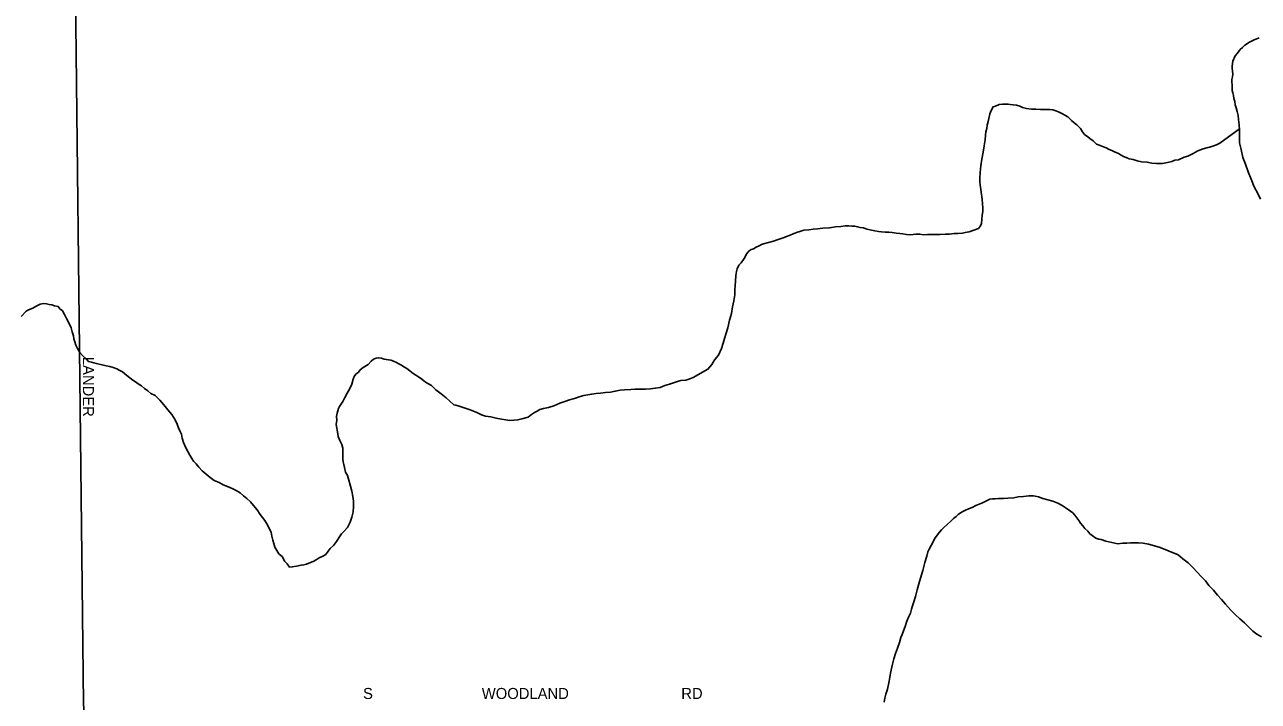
# Model space of a CAD drawing. Extents: x 2010165 to 2382125, y 1060529 to 1407316.
# Drawn here: x 2252478 to 2258056, y 1264498 to 1267561 of the extents above; entities that cross this region are included whole.
import ezdxf

# ---------------------------------------------------------------- set-up
doc = ezdxf.new("R2010")
doc.units = 0
for name, color, linetype in [('GM_X_City_Street', 7, 'Continuous'), ('GM_X_City_Street_Text', 7, 'Continuous'), ('GM_X_Minor_River', 7, 'Continuous')]:
    doc.layers.add(name, color=color, linetype=linetype)

msp = doc.modelspace()

# ---------------------------------------------------------------- linework, layer by layer
at = {"layer": 'GM_X_City_Street'}
msp.add_lwpolyline([(2252981.9, 1262993.5), (2252954.4, 1263068.8), (2252915.1, 1263113.3), (2252871.7, 1263140.8), (2252824, 1263149.3), (2252816.6, 1263241.5), (2252814.5, 1263336.9), (2252745.1, 1264488.8), (2252695.1, 1268900.8), (2252718.3, 1273615)], dxfattribs=at)
at = {"layer": 'GM_X_Minor_River'}
for points in [[(2258066.5, 1266770.9), (2258054.3, 1266797), (2258037.9, 1266827), (2258023.6, 1266861.1), (2258011.2, 1266895.2), (2257998.9, 1266929.2), (2257986.6, 1266959.3), (2257978.2, 1266995.4), (2257971.9, 1267025.5), (2257971.6, 1267055.6), (2257971.4, 1267083.8), (2257969.2, 1267107.9), (2257967, 1267132), (2257964.8, 1267150.1), (2257960.6, 1267168.1), (2257956.4, 1267184.1), (2257952.3, 1267198.2), (2257950.2, 1267212.2), (2257946, 1267226.3), (2257943.9, 1267240.3), (2257941.8, 1267252.4), (2257937.7, 1267262.4), (2257937.6, 1267276.5), (2257937.2, 1267312.6), (2257939.1, 1267324.7), (2257941, 1267336.8), (2257938.9, 1267350.8), (2257938.8, 1267362.9), (2257938.7, 1267372.9), (2257940.5, 1267395), (2257952.3, 1267419.2), (2257962.3, 1267431.3), (2257974.2, 1267447.5), (2257984.1, 1267457.6), (2257996.1, 1267467.8), (2258016, 1267481.9), (2258038, 1267492.1), (2258060, 1267500.3)], [(2257970.9, 1267088.6), (2257881.6, 1267024.9), (2257867.6, 1267016.8), (2257845.6, 1267008.6), (2257807.5, 1266998.3), (2257783.5, 1266990.1), (2257761.5, 1266977.9), (2257737.5, 1266965.7), (2257721.5, 1266961.6), (2257695.5, 1266949.3), (2257679.5, 1266947.2), (2257665.5, 1266941.1), (2257645.4, 1266936.9), (2257623.4, 1266932.8), (2257595.3, 1266932.6), (2257575.2, 1266934.5), (2257553.1, 1266938.3), (2257528.9, 1266940.2), (2257508.8, 1266944.1), (2257490.7, 1266950), (2257472.6, 1266953.9), (2257458.5, 1266959.8), (2257446.4, 1266963.8), (2257436.3, 1266969.7), (2257424.2, 1266977.7), (2257406.1, 1266985.6), (2257394, 1266991.5), (2257381.9, 1266995.5), (2257367.7, 1267003.4), (2257355.7, 1267007.4), (2257341.6, 1267013.3), (2257325.4, 1267019.2), (2257309.2, 1267035.2), (2257295.1, 1267045.1), (2257285, 1267053.1), (2257270.8, 1267063.1), (2257260.7, 1267075.1), (2257252.5, 1267091.1), (2257236.3, 1267107.1), (2257224.2, 1267117), (2257212, 1267127), (2257195.8, 1267142.9), (2257181.7, 1267150.9), (2257171.6, 1267156.9), (2257155.5, 1267164.8), (2257141.4, 1267170.7), (2257127.3, 1267174.6), (2257113.2, 1267176.6), (2257093.1, 1267176.4), (2257081.1, 1267176.3), (2257071.1, 1267176.3), (2257051, 1267178.2), (2257030.9, 1267178), (2257008.8, 1267181.9), (2256990.7, 1267185.8), (2256978.6, 1267191.8), (2256962.5, 1267195.7), (2256948.4, 1267197.6), (2256934.3, 1267199.5), (2256924.3, 1267201.4), (2256914.2, 1267201.4), (2256900.2, 1267201.3), (2256884.1, 1267199.2), (2256868.1, 1267191), (2256858.1, 1267188.9), (2256848.2, 1267172.8), (2256842.3, 1267156.7), (2256838.5, 1267136.6), (2256834.6, 1267122.5), (2256830.7, 1267106.4), (2256828.9, 1267090.3), (2256825, 1267076.2), (2256823.1, 1267060.1), (2256821.3, 1267040), (2256817.5, 1267011.8), (2256811.8, 1266983.7), (2256806, 1266951.5), (2256802.3, 1266921.3), (2256798.5, 1266891.1), (2256796.7, 1266865), (2256796.9, 1266848.9), (2256799, 1266834.9), (2256801.2, 1266816.8), (2256803.3, 1266800.8), (2256805.5, 1266782.7), (2256807.6, 1266768.6), (2256809.8, 1266750.6), (2256810, 1266730.5), (2256810.1, 1266714.4), (2256808.3, 1266698.3), (2256806.4, 1266680.2), (2256804.6, 1266660.1), (2256800.7, 1266650), (2256790.7, 1266637.9), (2256748.7, 1266623.6), (2256730.7, 1266619.4), (2256718.6, 1266617.3), (2256698.6, 1266615.2), (2256680.5, 1266615.1)], [(2256680.5, 1266615.1), (2256660.5, 1266612.9), (2256640.4, 1266612.8), (2256618.3, 1266610.6), (2256596.2, 1266610.5), (2256576.1, 1266610.4), (2256560.1, 1266610.3), (2256542, 1266610.1), (2256525.9, 1266612.1), (2256507.9, 1266611.9), (2256483.8, 1266609.8), (2256465.7, 1266611.6), (2256449.6, 1266613.6), (2256435.6, 1266615.5), (2256419.5, 1266617.4), (2256401.4, 1266619.3), (2256385.3, 1266621.2), (2256369.2, 1266621.1), (2256353.2, 1266622.9), (2256339.1, 1266624.9), (2256323, 1266626.8), (2256306.9, 1266630.7), (2256286.8, 1266634.6), (2256270.7, 1266640.5), (2256256.6, 1266642.4), (2256244.5, 1266646.3), (2256232.5, 1266648.3), (2256218.4, 1266648.2), (2256204.3, 1266650.1), (2256188.3, 1266650), (2256168.2, 1266647.8), (2256144.1, 1266645.7), (2256118.1, 1266641.5), (2256088, 1266639.3), (2256063.9, 1266637.1), (2256043.8, 1266635), (2256023.8, 1266632.8), (2256001.7, 1266630.7), (2255983.7, 1266624.5), (2255967.7, 1266620.4), (2255949.7, 1266612.2), (2255927.7, 1266604.1), (2255907.7, 1266595.9), (2255885.6, 1266587.7), (2255863.6, 1266581.5), (2255819.6, 1266569.2), (2255809.6, 1266565.1), (2255799.6, 1266559), (2255785.6, 1266552.9), (2255773.6, 1266546.8), (2255763.6, 1266542.7), (2255753.6, 1266536.6), (2255743.7, 1266524.5), (2255731.8, 1266502.3), (2255717.9, 1266482.1), (2255708, 1266472), (2255700.1, 1266455.9), (2255696.2, 1266443.8), (2255694.3, 1266425.7), (2255692.6, 1266399.6), (2255690.7, 1266379.4), (2255688.9, 1266359.3), (2255689.1, 1266337.2), (2255685.3, 1266311.1), (2255679.5, 1266282.9), (2255673.8, 1266252.7), (2255666, 1266222.6), (2255658.3, 1266188.3), (2255650.5, 1266164.2), (2255642.7, 1266140), (2255636.8, 1266119.9), (2255629, 1266095.7), (2255615.2, 1266065.5), (2255599.3, 1266045.3), (2255591.4, 1266033.2), (2255585.5, 1266023.1), (2255567.6, 1266000.9), (2255501.7, 1265964.2), (2255485.7, 1265958.1), (2255467.7, 1265952), (2255445.6, 1265949.8), (2255429.6, 1265945.7), (2255411.6, 1265939.5), (2255393.5, 1265933.4), (2255373.5, 1265927.2), (2255351.5, 1265919.1), (2255329.5, 1265914.9), (2255307.4, 1265912.7), (2255285.3, 1265910.6), (2255261.2, 1265910.4), (2255239.1, 1265910.3), (2255219.1, 1265910.1), (2255191, 1265907.9), (2255170.9, 1265905.8), (2255148.9, 1265901.6), (2255126.8, 1265897.5), (2255104.7, 1265895.3), (2255082.7, 1265893.2), (2255062.6, 1265891), (2255042.6, 1265888.9), (2255024.5, 1265884.7)], [(2252601.4, 1266292.7), (2252589.3, 1266294.6), (2252577.3, 1266296.5), (2252563.2, 1266298.4), (2252549.2, 1266296.3), (2252533.2, 1266288.2), (2252515.2, 1266278), (2252495.2, 1266269.8), (2252485.2, 1266263.8), (2252463.3, 1266239.5)], [(2253888, 1265222.1), (2253874.1, 1265203.9), (2253860.1, 1265189.8), (2253850.2, 1265177.7), (2253840.3, 1265163.5), (2253826.3, 1265155.4), (2253810.3, 1265147.3), (2253796.3, 1265139.1), (2253782.4, 1265131), (2253770.3, 1265126.9), (2253752.3, 1265118.8), (2253740.3, 1265116.7), (2253728.3, 1265114.6), (2253708.2, 1265110.4), (2253688.2, 1265106.3), (2253676.2, 1265106.2), (2253666, 1265120.2), (2253653.8, 1265132.2), (2253643.6, 1265152.2), (2253627.4, 1265166.1), (2253609.1, 1265196.2), (2253604.9, 1265212.2), (2253600.8, 1265228.3), (2253596.6, 1265246.3), (2253592.4, 1265264.4), (2253584.2, 1265280.4), (2253576.1, 1265296.4), (2253563.8, 1265316.4), (2253543.5, 1265344.4), (2253529.3, 1265364.4), (2253513, 1265384.4), (2253498.9, 1265400.4), (2253482.6, 1265416.4), (2253468.5, 1265428.3), (2253452.3, 1265442.3), (2253434.1, 1265452.2), (2253416, 1265462.1), (2253395.8, 1265470), (2253375.7, 1265477.9), (2253357.5, 1265487.9), (2253335.3, 1265497.8), (2253317.1, 1265511.7), (2253298.9, 1265525.7), (2253280.7, 1265541.6), (2253266.5, 1265557.6), (2253254.4, 1265573.6), (2253242.2, 1265585.6), (2253234.1, 1265597.6), (2253225.9, 1265611.6), (2253215.7, 1265629.6), (2253207.5, 1265645.6), (2253197.3, 1265669.7), (2253191.1, 1265689.7), (2253186.9, 1265707.8), (2253180.7, 1265721.8), (2253174.6, 1265735.8), (2253168.4, 1265751.9), (2253158.2, 1265771.9), (2253143.9, 1265795.9), (2253125.7, 1265817.9), (2253107.4, 1265839.9), (2253089.1, 1265861.9), (2253068.9, 1265881.8), (2253048.7, 1265891.7), (2253034.6, 1265903.7), (2253020.4, 1265913.6), (2253006.3, 1265925.6), (2252992.1, 1265935.6), (2252980, 1265943.5), (2252967.9, 1265951.5), (2252939.6, 1265973.4), (2252921.3, 1265989.3), (2252909.3, 1265995.3), (2252895.1, 1266003.2), (2252879, 1266009.2), (2252862.9, 1266013.1), (2252846.8, 1266017), (2252828.7, 1266020.9), (2252814.6, 1266024.8), (2252802.5, 1266026.8), (2252790.5, 1266030.7), (2252780.4, 1266032.6), (2252766.3, 1266036.6), (2252758.2, 1266046.6), (2252742, 1266062.5), (2252727.8, 1266076.5), (2252717.6, 1266094.5), (2252709.4, 1266110.5), (2252705.3, 1266124.6), (2252701.2, 1266138.6), (2252699, 1266152.6), (2252692.8, 1266170.7), (2252688.7, 1266188.8), (2252678.4, 1266210.8), (2252668.2, 1266230.8), (2252658, 1266248.8), (2252649.8, 1266264.9), (2252637.7, 1266274.8), (2252629.6, 1266284.8), (2252613.5, 1266288.7), (2252601.4, 1266292.7)], [(2255024.5, 1265884.7), (2255006.5, 1265882.6), (2254990.4, 1265878.5), (2254964.4, 1265868.3), (2254942.4, 1265862.1), (2254920.4, 1265855.9), (2254898.4, 1265847.7), (2254870.4, 1265835.5), (2254846.3, 1265827.3), (2254824.3, 1265823.1), (2254808.3, 1265819), (2254796.3, 1265810.9), (2254784.3, 1265804.8), (2254770.3, 1265796.6), (2254754.4, 1265784.5), (2254726.3, 1265776.2), (2254708.3, 1265772.1), (2254690.2, 1265770), (2254672.2, 1265769.9), (2254654.1, 1265771.8), (2254634, 1265775.6), (2254609.8, 1265779.5), (2254585.7, 1265785.4), (2254561.6, 1265789.2), (2254543.4, 1265795.1), (2254523.3, 1265805.1), (2254493, 1265816.9), (2254442.7, 1265834.7), (2254428.6, 1265838.6), (2254418.5, 1265840.5), (2254400.3, 1265856.5), (2254384.1, 1265872.4), (2254361.9, 1265890.4), (2254337.6, 1265908.3), (2254317.4, 1265928.3), (2254291.1, 1265942.2), (2254274.9, 1265956.1), (2254258.8, 1265966.1), (2254246.7, 1265974), (2254234.6, 1265982), (2254220.4, 1265993.9), (2254206.3, 1266003.9), (2254192.1, 1266011.8), (2254182, 1266019.8), (2254169.9, 1266025.8), (2254159.8, 1266031.7), (2254145.7, 1266037.6), (2254133.6, 1266041.6), (2254123.6, 1266043.5), (2254113.5, 1266045.5), (2254103.5, 1266047.4), (2254091.4, 1266051.4), (2254079.3, 1266053.3), (2254067.3, 1266051.2), (2254055.3, 1266047.1), (2254045.3, 1266037), (2254031.4, 1266022.8), (2254009.4, 1266008.6), (2253995.5, 1265998.5), (2253987.5, 1265988.4), (2253975.6, 1265978.2), (2253967.6, 1265968.2), (2253963.7, 1265956.1), (2253957.9, 1265933.9), (2253948, 1265913.8), (2253936.2, 1265893.6), (2253926.3, 1265873.4), (2253916.4, 1265855.3), (2253902.6, 1265833.1), (2253896.7, 1265823), (2253890.8, 1265802.9), (2253888.9, 1265786.8), (2253889.1, 1265770.7), (2253887.3, 1265750.6), (2253893.7, 1265708.4), (2253895.8, 1265696.4), (2253904, 1265678.4), (2253912.2, 1265660.3), (2253916.3, 1265644.3), (2253916.5, 1265626.2), (2253916.6, 1265608.1), (2253916.8, 1265592.1), (2253918.9, 1265582), (2253921, 1265570), (2253925.1, 1265555.9), (2253929.3, 1265535.9), (2253937.5, 1265519.8), (2253943.7, 1265499.8), (2253952, 1265471.7), (2253958.2, 1265449.7), (2253962.4, 1265425.6), (2253964.6, 1265403.5), (2253964.9, 1265379.4), (2253963.1, 1265355.2), (2253957.3, 1265331.1), (2253949.4, 1265308.9), (2253937.6, 1265284.8), (2253923.7, 1265268.6), (2253911.7, 1265256.4), (2253901.8, 1265242.3), (2253888, 1265222.1)], [(2258070.1, 1264789.7), (2258050, 1264801.6), (2258031.8, 1264815.5), (2258013.5, 1264833.5), (2257993.3, 1264853.4), (2257973, 1264871.4), (2257952.8, 1264889.3), (2257932.5, 1264911.3), (2257908.2, 1264937.3), (2257889.9, 1264959.3), (2257871.7, 1264979.2), (2257853.4, 1265001.2), (2257833.2, 1265023.2), (2257816.9, 1265043.2), (2257798.7, 1265063.1), (2257780.4, 1265083.1), (2257762.2, 1265103.1), (2257739.9, 1265125.1), (2257715.6, 1265143), (2257693.4, 1265160.9), (2257612.8, 1265194.6), (2257586.6, 1265202.4), (2257560.4, 1265210.3), (2257536.3, 1265214.1), (2257514.2, 1265216), (2257496.1, 1265215.9), (2257478.1, 1265215.8), (2257462, 1265213.6), (2257443.9, 1265213.5), (2257421.9, 1265211.4), (2257393.7, 1265217.2), (2257367.6, 1265223.1), (2257345.4, 1265230.9), (2257335.3, 1265232.9), (2257321.3, 1265236.8), (2257305.1, 1265248.8), (2257295, 1265256.8), (2257284.8, 1265268.7), (2257272.7, 1265280.7), (2257262.5, 1265292.7), (2257252.4, 1265304.7), (2257244.2, 1265316.7), (2257236.1, 1265328.7), (2257226, 1265340.7), (2257217.8, 1265350.7), (2257207.7, 1265358.6), (2257187.5, 1265372.6), (2257169.3, 1265384.5), (2257149.2, 1265394.4), (2257127, 1265404.3), (2257104.9, 1265410.2), (2257082.7, 1265416.1), (2257062.6, 1265424), (2257040.5, 1265427.9), (2257018.4, 1265427.7), (2256994.3, 1265425.6), (2256970.2, 1265423.4), (2256950.2, 1265419.2), (2256924.1, 1265417.1), (2256904, 1265416.9), (2256881.9, 1265416.8), (2256865.9, 1265414.7), (2256853.9, 1265414.6), (2256841.8, 1265412.5), (2256809.8, 1265396.2), (2256793.8, 1265390.1), (2256779.8, 1265383.9), (2256761.8, 1265375.8), (2256745.8, 1265369.6), (2256731.8, 1265363.5), (2256719.8, 1265357.4), (2256709.8, 1265351.3), (2256699.9, 1265343.2), (2256689.9, 1265335.1), (2256678, 1265325), (2256666, 1265312.9), (2256650.1, 1265298.7), (2256634.1, 1265284.5), (2256624.2, 1265274.4), (2256614.3, 1265264.3), (2256600.4, 1265244.1), (2256592.4, 1265234), (2256586.5, 1265219.9), (2256576.6, 1265203.8)], [(2256576.6, 1265203.8), (2256568.8, 1265187.6), (2256562.8, 1265175.6), (2256557, 1265155.4), (2256549.2, 1265127.2), (2256539.5, 1265091), (2256523.9, 1265040.7), (2256514.2, 1265002.4), (2256506.4, 1264972.2), (2256498.6, 1264948.1), (2256492.7, 1264929.9), (2256488.9, 1264915.8), (2256483, 1264897.7), (2256475.1, 1264879.6), (2256467.3, 1264861.4), (2256459.4, 1264837.3), (2256451.6, 1264817.1), (2256445.7, 1264801), (2256439.8, 1264786.9), (2256434, 1264764.8), (2256424.2, 1264738.6), (2256416.4, 1264714.4), (2256408.5, 1264690.2), (2256400.8, 1264660.1), (2256393.1, 1264625.8), (2256387.4, 1264589.6), (2256379.6, 1264553.4), (2256371.8, 1264531.3), (2256368, 1264513.1), (2256364.1, 1264495)]]:
    msp.add_lwpolyline(points, dxfattribs=at)

# ---------------------------------------------------------------- texts
at = {"layer": 'GM_X_City_Street_Text'}
for s, rotation, p in [('LANDER', 270, (2252741.7, 1266057.1)), ('S', 0, (2254008.5, 1264508.9)), ('WOODLAND', 0, (2254545.3, 1264508.9)), ('RD', 0, (2255447.3, 1264508.9))]:
    msp.add_text(s, height=50, rotation=rotation, dxfattribs=at).set_placement(p)

doc.saveas('drawing.dxf')
